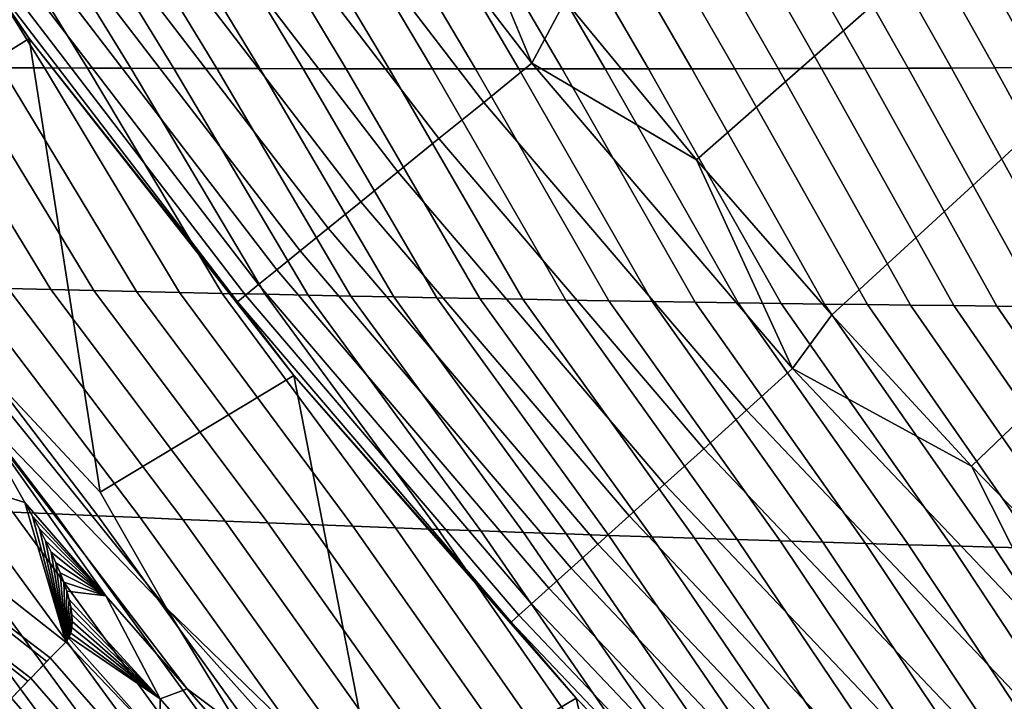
# Model space of a CAD drawing. Header units: metres. Extents: x -109 to 109, y -100 to 58.
# Tile 295 of 642: x -14.47 to -12.27, y -25.02 to -23.49. Entities that reach past the tile are written whole.
import ezdxf

# ---------------------------------------------------------------- set-up
doc = ezdxf.new("R2010")
doc.units = ezdxf.units.M
doc.layers.add('solid_21_062_100_XXX', color=7, linetype='CONTINUOUS')

msp = doc.modelspace()

# ---------------------------------------------------------------- linework, layer by layer
at = {"layer": 'solid_21_062_100_XXX'}
for points in [[(-12.956755, -23.805567, 28.576704), (-11.078542, -22.154993, 30.020081), (-11.336556, -21.840603, 30.020081), (-13.250028, -23.45067, 28.576704)], [(-12.653979, -24.152391, 28.576704), (-10.811811, -22.462025, 30.020081), (-11.078542, -22.154993, 30.020081), (-12.956755, -23.805567, 28.576704)], [(-12.341924, -24.490891, 28.576704), (-10.536574, -22.761456, 30.020081), (-10.811811, -22.462025, 30.020081), (-12.653979, -24.152391, 28.576704)], [(-14.874475, -23.799999, 25.997431), (-14.448833, -23.53458, 25.997431), (-14.999669, -22.750372, 25.997431)], [(-14.44881, -23.534613, 26.844654), (-14.999651, -22.750401, 26.844654), (-14.999669, -22.750372, 25.997431), (-14.448833, -23.53458, 25.997431)], [(-14.556149, -23.375662, 27.018965), (-14.999651, -22.750401, 26.844654), (-14.44881, -23.534613, 26.844654)], [(-12.341924, -24.490891, 28.576704), (-12.020815, -24.820816, 28.576704), (-10.253048, -23.053049, 30.020081), (-10.536574, -22.761456, 30.020081)], [(-13.324729, -23.590153, 28.483959), (-13.871181, -22.878002, 28.483959), (-13.983351, -22.959499, 28.377752), (-13.43248, -23.677408, 28.377752)], [(-13.324729, -23.590153, 28.483959), (-13.533582, -23.087961, 28.576704), (-13.871181, -22.878002, 28.483959)], [(-13.43248, -23.677408, 28.377752), (-13.983351, -22.959499, 28.377752), (-14.087596, -23.035238, 28.259855), (-13.532619, -23.758497, 28.259855)], [(-13.532619, -23.758497, 28.259855), (-14.087596, -23.035238, 28.259855), (-14.183123, -23.104641, 28.131165), (-13.624382, -23.832808, 28.131165)], [(-13.324729, -23.590153, 28.483959), (-13.250028, -23.45067, 28.576704), (-13.533582, -23.087961, 28.576704)], [(-12.967419, -23.602373, -19.554661), (-13.26209, -23.092894, -19.842209), (-13.165014, -23.091103, -19.847876), (-12.870722, -23.602184, -19.562649)], [(-12.870722, -23.602184, -19.562649), (-13.165014, -23.091103, -19.847876), (-13.067915, -23.089289, -19.853529), (-12.773995, -23.601955, -19.570633)], [(-12.773995, -23.601955, -19.570633), (-13.067915, -23.089289, -19.853529), (-12.970793, -23.08745, -19.859171), (-12.67724, -23.601686, -19.578615)], [(-12.67724, -23.601686, -19.578615), (-12.970793, -23.08745, -19.859171), (-12.873648, -23.085585, -19.864801), (-12.580458, -23.601379, -19.586592)], [(-12.580458, -23.601379, -19.586592), (-12.873648, -23.085585, -19.864801), (-12.77648, -23.083696, -19.87042), (-12.483646, -23.60103, -19.594563)], [(-12.483646, -23.60103, -19.594563), (-12.77648, -23.083696, -19.87042), (-12.67929, -23.081783, -19.876028), (-12.386808, -23.600643, -19.602531)], [(-12.386808, -23.600643, -19.602531), (-12.67929, -23.081783, -19.876028), (-12.582078, -23.079845, -19.881624), (-12.289943, -23.600214, -19.610495)], [(-12.289943, -23.600214, -19.610495), (-12.582078, -23.079845, -19.881624), (-12.484844, -23.077885, -19.887207), (-12.19305, -23.599747, -19.618454)], [(-12.19305, -23.599747, -19.618454), (-12.484844, -23.077885, -19.887207), (-12.387589, -23.075899, -19.89278), (-12.096131, -23.599239, -19.62641)], [(-12.096131, -23.599239, -19.62641), (-12.387589, -23.075899, -19.89278), (-12.290315, -23.073889, -19.89834), (-11.999186, -23.598694, -19.634359)], [(-11.999186, -23.598694, -19.634359), (-12.290315, -23.073889, -19.89834), (-12.193019, -23.071854, -19.903889), (-11.902214, -23.598108, -19.642305)], [(-14.221679, -23.601168, -19.450539), (-14.52176, -23.113895, -19.767532), (-14.425025, -23.112432, -19.773344), (-14.125392, -23.601503, -19.458563)], [(-14.125392, -23.601503, -19.458563), (-14.425025, -23.112432, -19.773344), (-14.328261, -23.110943, -19.779142), (-14.029072, -23.601799, -19.466585)], [(-14.029072, -23.601799, -19.466585), (-14.328261, -23.110943, -19.779142), (-14.231469, -23.109426, -19.784933), (-13.932718, -23.602053, -19.474606)], [(-13.624382, -23.832808, 28.131165), (-14.183123, -23.104641, 28.131165), (-14.269201, -23.167181, 27.992664), (-13.707069, -23.899767, 27.992664)], [(-13.932718, -23.602053, -19.474606), (-14.231469, -23.109426, -19.784933), (-14.13465, -23.107887, -19.79071), (-13.836331, -23.602266, -19.482622)], [(-13.836331, -23.602266, -19.482622), (-14.13465, -23.107887, -19.79071), (-14.037803, -23.106321, -19.796476), (-13.739911, -23.60244, -19.490639)], [(-13.739911, -23.60244, -19.490639), (-14.037803, -23.106321, -19.796476), (-13.940929, -23.104731, -19.802233), (-13.643458, -23.602573, -19.498652)], [(-13.643458, -23.602573, -19.498652), (-13.940929, -23.104731, -19.802233), (-13.844029, -23.103115, -19.807978), (-13.546974, -23.602665, -19.50666)], [(-13.546974, -23.602665, -19.50666), (-13.844029, -23.103115, -19.807978), (-13.747103, -23.101473, -19.813711), (-13.450459, -23.602716, -19.514669)], [(-13.450459, -23.602716, -19.514669), (-13.747103, -23.101473, -19.813711), (-13.65015, -23.099808, -19.819433), (-13.353911, -23.60273, -19.522675)], [(-13.353911, -23.60273, -19.522675), (-13.65015, -23.099808, -19.819433), (-13.553172, -23.098116, -19.825146), (-13.257334, -23.602701, -19.530676)], [(-13.257334, -23.602701, -19.530676), (-13.553172, -23.098116, -19.825146), (-13.456169, -23.096399, -19.830845), (-13.160726, -23.602631, -19.538673)], [(-13.160726, -23.602631, -19.538673), (-13.456169, -23.096399, -19.830845), (-13.359142, -23.09466, -19.836533), (-13.064087, -23.602522, -19.546669)], [(-13.064087, -23.602522, -19.546669), (-13.359142, -23.09466, -19.836533), (-13.26209, -23.092894, -19.842209), (-12.967419, -23.602373, -19.554661)], [(-14.51033, -23.599915, -19.426458), (-14.81179, -23.118134, -19.750036), (-14.715142, -23.116747, -19.755878), (-14.414147, -23.600374, -19.434486)], [(-14.414147, -23.600374, -19.434486), (-14.715142, -23.116747, -19.755878), (-14.618465, -23.115334, -19.761711), (-14.31793, -23.600792, -19.442514)], [(-14.31793, -23.600792, -19.442514), (-14.618465, -23.115334, -19.761711), (-14.52176, -23.113895, -19.767532), (-14.221679, -23.601168, -19.450539)], [(-13.707069, -23.899767, 27.992664), (-14.269201, -23.167181, 27.992664), (-14.345178, -23.222382, 27.845409), (-13.780052, -23.958866, 27.845409)], [(-13.780052, -23.958866, 27.845409), (-14.345178, -23.222382, 27.845409), (-14.41047, -23.269819, 27.690523), (-13.842772, -24.009657, 27.690523)], [(-13.842772, -24.009657, 27.690523), (-14.41047, -23.269819, 27.690523), (-14.464581, -23.309134, 27.529186), (-13.894753, -24.051748, 27.529186)], [(-13.894753, -24.051748, 27.529186), (-14.464581, -23.309134, 27.529186), (-14.507099, -23.340025, 27.362629), (-13.935596, -24.084824, 27.362629)], [(-13.935596, -24.084824, 27.362629), (-14.507099, -23.340025, 27.362629), (-14.5377, -23.362257, 27.192122), (-13.964991, -24.108627, 27.192122)], [(-13.964991, -24.108627, 27.192122), (-14.5377, -23.362257, 27.192122), (-14.556149, -23.375662, 27.018965), (-13.982713, -24.122978, 27.018965)], [(-13.982713, -24.122978, 27.018965), (-14.556149, -23.375662, 27.018965), (-14.44881, -23.534613, 26.844654)], [(-13.324729, -23.590153, 28.483959), (-12.956755, -23.805567, 28.576704), (-13.250028, -23.45067, 28.576704)], [(-14.732867, -24.075382, 26.000879), (-14.290224, -24.549013, 25.997431), (-14.448833, -23.53458, 25.997431), (-14.874475, -23.799999, 25.997431)], [(-14.290224, -24.549013, 25.997431), (-13.857032, -24.288368, 25.997431), (-14.448833, -23.53458, 25.997431)], [(-13.857012, -24.288395, 26.844654), (-14.44881, -23.534613, 26.844654), (-14.448833, -23.53458, 25.997431), (-13.857032, -24.288368, 25.997431)], [(-13.982713, -24.122978, 27.018965), (-14.44881, -23.534613, 26.844654), (-13.857012, -24.288395, 26.844654)], [(-12.741755, -24.272728, 28.483959), (-13.324729, -23.590153, 28.483959), (-13.43248, -23.677408, 28.377752), (-12.844791, -24.365501, 28.377752)], [(-12.741755, -24.272728, 28.483959), (-12.956755, -23.805567, 28.576704), (-13.324729, -23.590153, 28.483959)], [(-14.495911, -24.093245, -19.099768), (-14.798661, -23.598291, -19.402369), (-14.702587, -23.598873, -19.4104), (-14.400211, -24.095594, -19.110062)], [(-14.400211, -24.095594, -19.110062), (-14.702587, -23.598873, -19.4104), (-14.606477, -23.599415, -19.41843), (-14.30447, -24.097885, -19.120367)], [(-14.30447, -24.097885, -19.120367), (-14.606477, -23.599415, -19.41843), (-14.51033, -23.599915, -19.426458), (-14.208687, -24.100121, -19.130678)], [(-14.208687, -24.100121, -19.130678), (-14.51033, -23.599915, -19.426458), (-14.414147, -23.600374, -19.434486), (-14.112863, -24.102297, -19.140997)], [(-14.112863, -24.102297, -19.140997), (-14.414147, -23.600374, -19.434486), (-14.31793, -23.600792, -19.442514), (-14.016998, -24.104418, -19.151323)], [(-14.016998, -24.104418, -19.151323), (-14.31793, -23.600792, -19.442514), (-14.221679, -23.601168, -19.450539), (-13.921093, -24.106483, -19.161655)], [(-13.921093, -24.106483, -19.161655), (-14.221679, -23.601168, -19.450539), (-14.125392, -23.601503, -19.458563), (-13.825148, -24.10849, -19.171997)], [(-13.825148, -24.10849, -19.171997), (-14.125392, -23.601503, -19.458563), (-14.029072, -23.601799, -19.466585), (-13.729163, -24.110441, -19.182343)], [(-13.729163, -24.110441, -19.182343), (-14.029072, -23.601799, -19.466585), (-13.932718, -23.602053, -19.474606), (-13.63314, -24.112337, -19.192696)], [(-13.63314, -24.112337, -19.192696), (-13.932718, -23.602053, -19.474606), (-13.836331, -23.602266, -19.482622), (-13.537077, -24.114176, -19.203054)], [(-13.537077, -24.114176, -19.203054), (-13.836331, -23.602266, -19.482622), (-13.739911, -23.60244, -19.490639), (-13.440977, -24.115957, -19.213419)], [(-13.440977, -24.115957, -19.213419), (-13.739911, -23.60244, -19.490639), (-13.643458, -23.602573, -19.498652), (-13.344838, -24.117683, -19.223789)], [(-13.344838, -24.117683, -19.223789), (-13.643458, -23.602573, -19.498652), (-13.546974, -23.602665, -19.50666), (-13.248662, -24.119354, -19.234163)], [(-13.248662, -24.119354, -19.234163), (-13.546974, -23.602665, -19.50666), (-13.450459, -23.602716, -19.514669), (-13.15245, -24.120968, -19.244543)], [(-13.15245, -24.120968, -19.244543), (-13.450459, -23.602716, -19.514669), (-13.353911, -23.60273, -19.522675), (-13.0562, -24.122526, -19.254929)], [(-13.0562, -24.122526, -19.254929), (-13.353911, -23.60273, -19.522675), (-13.257334, -23.602701, -19.530676), (-12.959914, -24.124027, -19.265318)], [(-12.959914, -24.124027, -19.265318), (-13.257334, -23.602701, -19.530676), (-13.160726, -23.602631, -19.538673), (-12.863592, -24.125473, -19.275711)], [(-12.863592, -24.125473, -19.275711), (-13.160726, -23.602631, -19.538673), (-13.064087, -23.602522, -19.546669), (-12.767235, -24.126863, -19.286108)], [(-12.767235, -24.126863, -19.286108), (-13.064087, -23.602522, -19.546669), (-12.967419, -23.602373, -19.554661), (-12.670842, -24.128199, -19.296511)], [(-12.670842, -24.128199, -19.296511), (-12.967419, -23.602373, -19.554661), (-12.870722, -23.602184, -19.562649), (-12.574415, -24.129477, -19.306915)], [(-12.574415, -24.129477, -19.306915), (-12.870722, -23.602184, -19.562649), (-12.773995, -23.601955, -19.570633), (-12.477954, -24.130701, -19.317322)], [(-12.477954, -24.130701, -19.317322), (-12.773995, -23.601955, -19.570633), (-12.67724, -23.601686, -19.578615), (-12.381458, -24.131868, -19.327734)], [(-12.381458, -24.131868, -19.327734), (-12.67724, -23.601686, -19.578615), (-12.580458, -23.601379, -19.586592), (-12.284929, -24.13298, -19.338148)], [(-12.284929, -24.13298, -19.338148), (-12.580458, -23.601379, -19.586592), (-12.483646, -23.60103, -19.594563), (-12.188367, -24.134037, -19.348564)], [(-12.188367, -24.134037, -19.348564), (-12.483646, -23.60103, -19.594563), (-12.386808, -23.600643, -19.602531), (-12.091772, -24.135038, -19.358984)], [(-12.091772, -24.135038, -19.358984), (-12.386808, -23.600643, -19.602531), (-12.289943, -23.600214, -19.610495), (-11.995144, -24.135984, -19.369406)], [(-11.995144, -24.135984, -19.369406), (-12.289943, -23.600214, -19.610495), (-12.19305, -23.599747, -19.618454), (-11.898483, -24.136875, -19.379829)], [(-12.844791, -24.365501, 28.377752), (-13.43248, -23.677408, 28.377752), (-13.532619, -23.758497, 28.259855), (-12.940549, -24.451723, 28.259855)], [(-12.940549, -24.451723, 28.259855), (-13.532619, -23.758497, 28.259855), (-13.624382, -23.832808, 28.131165), (-13.028297, -24.530731, 28.131165)], [(-12.741755, -24.272728, 28.483959), (-12.653979, -24.152391, 28.576704), (-12.956755, -23.805567, 28.576704)], [(-13.028297, -24.530731, 28.131165), (-13.624382, -23.832808, 28.131165), (-13.707069, -23.899767, 27.992664), (-13.107368, -24.601927, 27.992664)], [(-13.107368, -24.601927, 27.992664), (-13.707069, -23.899767, 27.992664), (-13.780052, -23.958866, 27.845409), (-13.177157, -24.664766, 27.845409)], [(-13.177157, -24.664766, 27.845409), (-13.780052, -23.958866, 27.845409), (-13.842772, -24.009657, 27.690523), (-13.237134, -24.718769, 27.690523)], [(-13.237134, -24.718769, 27.690523), (-13.842772, -24.009657, 27.690523), (-13.894753, -24.051748, 27.529186), (-13.286839, -24.763523, 27.529186)], [(-13.286839, -24.763523, 27.529186), (-13.894753, -24.051748, 27.529186), (-13.935596, -24.084824, 27.362629), (-13.325895, -24.798691, 27.362629)], [(-14.142001, -24.807844, 26.000853), (-14.290224, -24.549013, 25.997431), (-14.732867, -24.075382, 26.000879)], [(-14.142001, -24.807844, 26.000853), (-14.732867, -24.075382, 26.000879), (-14.58528, -24.348516, 26.011116)], [(-14.485168, -24.59337, -18.786839), (-14.87828, -24.083279, -19.058672), (-14.782753, -24.085855, -19.068932), (-14.390275, -24.597567, -18.799406)], [(-14.390275, -24.597567, -18.799406), (-14.782753, -24.085855, -19.068932), (-14.687181, -24.088375, -19.079201), (-14.295333, -24.601692, -18.811993)], [(-14.295333, -24.601692, -18.811993), (-14.687181, -24.088375, -19.079201), (-14.591568, -24.090839, -19.089479), (-14.200343, -24.605743, -18.824594)], [(-14.200343, -24.605743, -18.824594), (-14.591568, -24.090839, -19.089479), (-14.495911, -24.093245, -19.099768), (-14.105305, -24.609722, -18.837215)], [(-14.105305, -24.609722, -18.837215), (-14.495911, -24.093245, -19.099768), (-14.400211, -24.095594, -19.110062), (-14.010219, -24.613626, -18.84985)], [(-14.010219, -24.613626, -18.84985), (-14.400211, -24.095594, -19.110062), (-14.30447, -24.097885, -19.120367), (-13.915086, -24.61746, -18.862501)], [(-13.915086, -24.61746, -18.862501), (-14.30447, -24.097885, -19.120367), (-14.208687, -24.100121, -19.130678), (-13.819907, -24.621222, -18.87517)], [(-13.819907, -24.621222, -18.87517), (-14.208687, -24.100121, -19.130678), (-14.112863, -24.102297, -19.140997), (-13.724682, -24.624908, -18.887852)], [(-13.724682, -24.624908, -18.887852), (-14.112863, -24.102297, -19.140997), (-14.016998, -24.104418, -19.151323), (-13.629412, -24.628525, -18.900549)], [(-13.325895, -24.798691, 27.362629), (-13.935596, -24.084824, 27.362629), (-13.964991, -24.108627, 27.192122), (-13.354004, -24.823999, 27.192122)], [(-13.629412, -24.628525, -18.900549), (-14.016998, -24.104418, -19.151323), (-13.921093, -24.106483, -19.161655), (-13.534096, -24.632067, -18.91326)], [(-13.354004, -24.823999, 27.192122), (-13.964991, -24.108627, 27.192122), (-13.982713, -24.122978, 27.018965), (-13.370951, -24.839258, 27.018965)], [(-13.370951, -24.839258, 27.018965), (-13.982713, -24.122978, 27.018965), (-13.857012, -24.288395, 26.844654)], [(-13.534096, -24.632067, -18.91326), (-13.921093, -24.106483, -19.161655), (-13.825148, -24.10849, -19.171997), (-13.438735, -24.635538, -18.925985)], [(-13.438735, -24.635538, -18.925985), (-13.825148, -24.10849, -19.171997), (-13.729163, -24.110441, -19.182343), (-13.343329, -24.638937, -18.938725)], [(-13.343329, -24.638937, -18.938725), (-13.729163, -24.110441, -19.182343), (-13.63314, -24.112337, -19.192696), (-13.247881, -24.642265, -18.951475)], [(-13.247881, -24.642265, -18.951475), (-13.63314, -24.112337, -19.192696), (-13.537077, -24.114176, -19.203054), (-13.152388, -24.645521, -18.964241)], [(-13.152388, -24.645521, -18.964241), (-13.537077, -24.114176, -19.203054), (-13.440977, -24.115957, -19.213419), (-13.056852, -24.648705, -18.977018)], [(-13.056852, -24.648705, -18.977018), (-13.440977, -24.115957, -19.213419), (-13.344838, -24.117683, -19.223789), (-12.961273, -24.651815, -18.989807)], [(-12.961273, -24.651815, -18.989807), (-13.344838, -24.117683, -19.223789), (-13.248662, -24.119354, -19.234163), (-12.865653, -24.654856, -19.002609)], [(-12.865653, -24.654856, -19.002609), (-13.248662, -24.119354, -19.234163), (-13.15245, -24.120968, -19.244543), (-12.76999, -24.657824, -19.015423)], [(-12.76999, -24.657824, -19.015423), (-13.15245, -24.120968, -19.244543), (-13.0562, -24.122526, -19.254929), (-12.674286, -24.660721, -19.028248)], [(-12.674286, -24.660721, -19.028248), (-13.0562, -24.122526, -19.254929), (-12.959914, -24.124027, -19.265318), (-12.578541, -24.663546, -19.041082)], [(-12.578541, -24.663546, -19.041082), (-12.959914, -24.124027, -19.265318), (-12.863592, -24.125473, -19.275711), (-12.482755, -24.6663, -19.053928)], [(-12.482755, -24.6663, -19.053928), (-12.863592, -24.125473, -19.275711), (-12.767235, -24.126863, -19.286108), (-12.386929, -24.668983, -19.066784)], [(-12.386929, -24.668983, -19.066784), (-12.767235, -24.126863, -19.286108), (-12.670842, -24.128199, -19.296511), (-12.291061, -24.671595, -19.079649)], [(-12.291061, -24.671595, -19.079649), (-12.670842, -24.128199, -19.296511), (-12.574415, -24.129477, -19.306915), (-12.195156, -24.674135, -19.092525)], [(-12.195156, -24.674135, -19.092525), (-12.574415, -24.129477, -19.306915), (-12.477954, -24.130701, -19.317322), (-12.099211, -24.676605, -19.10541)], [(-12.099211, -24.676605, -19.10541), (-12.477954, -24.130701, -19.317322), (-12.381458, -24.131868, -19.327734), (-12.003227, -24.679003, -19.118303)], [(-12.003227, -24.679003, -19.118303), (-12.381458, -24.131868, -19.327734), (-12.284929, -24.13298, -19.338148), (-11.907205, -24.68133, -19.131207)], [(-11.907205, -24.68133, -19.131207), (-12.284929, -24.13298, -19.338148), (-12.188367, -24.134037, -19.348564), (-11.811144, -24.683586, -19.144117)], [(-12.741755, -24.272728, 28.483959), (-12.341924, -24.490891, 28.576704), (-12.653979, -24.152391, 28.576704)], [(-12.123857, -24.923857, 28.483959), (-12.741755, -24.272728, 28.483959), (-12.844791, -24.365501, 28.377752), (-12.221896, -25.021896, 28.377752)], [(-12.123857, -24.923857, 28.483959), (-12.341924, -24.490891, 28.576704), (-12.741755, -24.272728, 28.483959)], [(-14.142001, -24.807844, 26.000853), (-13.665593, -25.270016, 25.997431), (-13.857032, -24.288368, 25.997431), (-14.290224, -24.549013, 25.997431)], [(-13.665593, -25.270016, 25.997431), (-13.225946, -25.009596, 25.997431), (-13.857032, -24.288368, 25.997431)], [(-13.225935, -25.009613, 26.844654), (-13.857012, -24.288395, 26.844654), (-13.857032, -24.288368, 25.997431), (-13.225946, -25.009596, 25.997431)], [(-13.370951, -24.839258, 27.018965), (-13.857012, -24.288395, 26.844654), (-13.225935, -25.009613, 26.844654)], [(-14.96484, -24.413061, 26.014528), (-14.458447, -24.572069, 26.024559), (-14.58528, -24.348516, 26.011116)], [(-14.277209, -24.780272, 26.021896), (-14.58528, -24.348516, 26.011116), (-14.458447, -24.572069, 26.024559)], [(-14.277209, -24.780272, 26.021896), (-14.095791, -24.988293, 26.020733), (-14.58528, -24.348516, 26.011116)], [(-14.142001, -24.807844, 26.000853), (-14.58528, -24.348516, 26.011116), (-14.095791, -24.988293, 26.020733), (-13.97708, -25.077391, 26.011074)], [(-12.221896, -25.021896, 28.377752), (-12.844791, -24.365501, 28.377752), (-12.940549, -24.451723, 28.259855), (-12.31301, -25.11301, 28.259855)], [(-14.401451, -24.919075, 26.052021), (-14.367054, -24.883854, 26.050959), (-14.96484, -24.413061, 26.014528), (-15.002839, -24.460897, 26.01346)], [(-14.96484, -24.413061, 26.014528), (-14.367054, -24.883854, 26.050959), (-14.458447, -24.572069, 26.024559)], [(-12.31301, -25.11301, 28.259855), (-12.940549, -24.451723, 28.259855), (-13.028297, -24.530731, 28.131165), (-12.396503, -25.196503, 28.131165)], [(-15.002839, -24.460897, 26.01346), (-15.040286, -24.508427, 26.00495), (-14.445128, -24.964457, 26.046324), (-14.409523, -24.927439, 26.051571)], [(-15.002839, -24.460897, 26.01346), (-14.409523, -24.927439, 26.051571), (-14.401451, -24.919075, 26.052021)], [(-12.123857, -24.923857, 28.483959), (-12.020815, -24.820816, 28.576704), (-12.341924, -24.490891, 28.576704)], [(-15.040286, -24.508427, 26.00495), (-14.451707, -24.971317, 26.044762), (-14.445128, -24.964457, 26.046324)], [(-15.040286, -24.508427, 26.00495), (-14.487865, -25.00915, 26.032738), (-14.451707, -24.971317, 26.044762)], [(-12.396503, -25.196503, 28.131165), (-13.028297, -24.530731, 28.131165), (-13.107368, -24.601927, 27.992664), (-12.47174, -25.27174, 27.992664)], [(-14.475131, -25.099939, -18.487946), (-14.864243, -24.57585, -18.736746), (-14.76955, -24.580339, -18.749241), (-14.381275, -25.10593, -18.502785)], [(-14.381275, -25.10593, -18.502785), (-14.76955, -24.580339, -18.749241), (-14.674807, -24.584757, -18.761755), (-14.287364, -25.111832, -18.517653)], [(-14.287364, -25.111832, -18.517653), (-14.674807, -24.584757, -18.761755), (-14.580013, -24.5891, -18.774286), (-14.193398, -25.117645, -18.532545)], [(-14.367054, -24.883854, 26.050959), (-14.441312, -24.602211, 26.026722), (-14.458447, -24.572069, 26.024559)], [(-14.277209, -24.780272, 26.021896), (-14.458447, -24.572069, 26.024559), (-14.441312, -24.602211, 26.026722)], [(-14.193398, -25.117645, -18.532545), (-14.580013, -24.5891, -18.774286), (-14.485168, -24.59337, -18.786839), (-14.099376, -25.123369, -18.547462)], [(-14.099376, -25.123369, -18.547462), (-14.485168, -24.59337, -18.786839), (-14.390275, -24.597567, -18.799406), (-14.0053, -25.129004, -18.562405)], [(-14.367054, -24.883854, 26.050959), (-14.425842, -24.630644, 26.028837), (-14.441312, -24.602211, 26.026722)], [(-14.277209, -24.780272, 26.021896), (-14.441312, -24.602211, 26.026722), (-14.425842, -24.630644, 26.028837)], [(-14.0053, -25.129004, -18.562405), (-14.390275, -24.597567, -18.799406), (-14.295333, -24.601692, -18.811993), (-13.911171, -25.134552, -18.577374)], [(-13.911171, -25.134552, -18.577374), (-14.295333, -24.601692, -18.811993), (-14.200343, -24.605743, -18.824594), (-13.816989, -25.140011, -18.592363)], [(-13.816989, -25.140011, -18.592363), (-14.200343, -24.605743, -18.824594), (-14.105305, -24.609722, -18.837215), (-13.722754, -25.145382, -18.607378)], [(-13.722754, -25.145382, -18.607378), (-14.105305, -24.609722, -18.837215), (-14.010219, -24.613626, -18.84985), (-13.628468, -25.150663, -18.622416)], [(-12.47174, -25.27174, 27.992664), (-13.107368, -24.601927, 27.992664), (-13.177157, -24.664766, 27.845409), (-12.538145, -25.338144, 27.845409)], [(-14.367054, -24.883854, 26.050959), (-14.41198, -24.65745, 26.030901), (-14.425842, -24.630644, 26.028837)], [(-14.277209, -24.780272, 26.021896), (-14.425842, -24.630644, 26.028837), (-14.41198, -24.65745, 26.030901)], [(-13.628468, -25.150663, -18.622416), (-14.010219, -24.613626, -18.84985), (-13.915086, -24.61746, -18.862501), (-13.534129, -25.155859, -18.637476)], [(-13.534129, -25.155859, -18.637476), (-13.915086, -24.61746, -18.862501), (-13.819907, -24.621222, -18.87517), (-13.439739, -25.160965, -18.652557)], [(-13.439739, -25.160965, -18.652557), (-13.819907, -24.621222, -18.87517), (-13.724682, -24.624908, -18.887852), (-13.3453, -25.165983, -18.66766)], [(-13.3453, -25.165983, -18.66766), (-13.724682, -24.624908, -18.887852), (-13.629412, -24.628525, -18.900549), (-13.250809, -25.170916, -18.682785)], [(-13.250809, -25.170916, -18.682785), (-13.629412, -24.628525, -18.900549), (-13.534096, -24.632067, -18.91326), (-13.156269, -25.175758, -18.697929)], [(-13.156269, -25.175758, -18.697929), (-13.534096, -24.632067, -18.91326), (-13.438735, -24.635538, -18.925985), (-13.061679, -25.180513, -18.713095)], [(-13.061679, -25.180513, -18.713095), (-13.438735, -24.635538, -18.925985), (-13.343329, -24.638937, -18.938725), (-12.967041, -25.185183, -18.728279)], [(-12.967041, -25.185183, -18.728279), (-13.343329, -24.638937, -18.938725), (-13.247881, -24.642265, -18.951475), (-12.872354, -25.189764, -18.743483)], [(-12.872354, -25.189764, -18.743483), (-13.247881, -24.642265, -18.951475), (-13.152388, -24.645521, -18.964241), (-12.777618, -25.194258, -18.758705)], [(-12.777618, -25.194258, -18.758705), (-13.152388, -24.645521, -18.964241), (-13.056852, -24.648705, -18.977018), (-12.682835, -25.198666, -18.773947)], [(-12.682835, -25.198666, -18.773947), (-13.056852, -24.648705, -18.977018), (-12.961273, -24.651815, -18.989807), (-12.588004, -25.202984, -18.789206)], [(-12.588004, -25.202984, -18.789206), (-12.961273, -24.651815, -18.989807), (-12.865653, -24.654856, -19.002609), (-12.493127, -25.207218, -18.804482)], [(-14.367054, -24.883854, 26.050959), (-14.399654, -24.682726, 26.032906), (-14.41198, -24.65745, 26.030901)], [(-14.277209, -24.780272, 26.021896), (-14.41198, -24.65745, 26.030901), (-14.399654, -24.682726, 26.032906)], [(-12.538145, -25.338144, 27.845409), (-13.177157, -24.664766, 27.845409), (-13.237134, -24.718769, 27.690523), (-12.595213, -25.395212, 27.690523)], [(-12.493127, -25.207218, -18.804482), (-12.865653, -24.654856, -19.002609), (-12.76999, -24.657824, -19.015423), (-12.398203, -25.211363, -18.819775)], [(-12.398203, -25.211363, -18.819775), (-12.76999, -24.657824, -19.015423), (-12.674286, -24.660721, -19.028248), (-12.303233, -25.215424, -18.835083)], [(-12.303233, -25.215424, -18.835083), (-12.674286, -24.660721, -19.028248), (-12.578541, -24.663546, -19.041082), (-12.208218, -25.219397, -18.85041)], [(-12.208218, -25.219397, -18.85041), (-12.578541, -24.663546, -19.041082), (-12.482755, -24.6663, -19.053928), (-12.113156, -25.223282, -18.865751)], [(-12.113156, -25.223282, -18.865751), (-12.482755, -24.6663, -19.053928), (-12.386929, -24.668983, -19.066784), (-12.01805, -25.227081, -18.881109)], [(-12.01805, -25.227081, -18.881109), (-12.386929, -24.668983, -19.066784), (-12.291061, -24.671595, -19.079649), (-11.9229, -25.230793, -18.896481)], [(-11.9229, -25.230793, -18.896481), (-12.291061, -24.671595, -19.079649), (-12.195156, -24.674135, -19.092525), (-11.827705, -25.234421, -18.911867)], [(-14.367054, -24.883854, 26.050959), (-14.388805, -24.706541, 26.034849), (-14.399654, -24.682726, 26.032906)], [(-14.277209, -24.780272, 26.021896), (-14.399654, -24.682726, 26.032906), (-14.388805, -24.706541, 26.034849)], [(-14.367054, -24.883854, 26.050959), (-14.379385, -24.728975, 26.036728), (-14.388805, -24.706541, 26.034849)], [(-14.277209, -24.780272, 26.021896), (-14.388805, -24.706541, 26.034849), (-14.379385, -24.728975, 26.036728)], [(-12.595213, -25.395212, 27.690523), (-13.237134, -24.718769, 27.690523), (-13.286839, -24.763523, 27.529186), (-12.642508, -25.442509, 27.529186)], [(-14.367054, -24.883854, 26.050959), (-14.371361, -24.750101, 26.03854), (-14.379385, -24.728975, 26.036728)], [(-14.277209, -24.780272, 26.021896), (-14.379385, -24.728975, 26.036728), (-14.371361, -24.750101, 26.03854)], [(-14.367054, -24.883854, 26.050959), (-14.364709, -24.769981, 26.040281), (-14.371361, -24.750101, 26.03854)], [(-14.277209, -24.780272, 26.021896), (-14.371361, -24.750101, 26.03854), (-14.364709, -24.769981, 26.040281)], [(-12.642508, -25.442509, 27.529186), (-13.286839, -24.763523, 27.529186), (-13.325895, -24.798691, 27.362629), (-12.67967, -25.47967, 27.362629)], [(-14.367054, -24.883854, 26.050959), (-14.359436, -24.788649, 26.04195), (-14.364709, -24.769981, 26.040281)], [(-14.277209, -24.780272, 26.021896), (-14.364709, -24.769981, 26.040281), (-14.359436, -24.788649, 26.04195), (-14.155469, -25.010855, 26.03804)], [(-14.155469, -25.010855, 26.03804), (-14.095791, -24.988293, 26.020733), (-14.277209, -24.780272, 26.021896)], [(-14.367054, -24.883854, 26.050959), (-14.355564, -24.806204, 26.043549), (-14.359436, -24.788649, 26.04195)], [(-14.367054, -24.883854, 26.050959), (-14.353167, -24.822605, 26.045067), (-14.355564, -24.806204, 26.043549)], [(-14.155469, -25.010855, 26.03804), (-14.359436, -24.788649, 26.04195), (-14.355564, -24.806204, 26.043549)], [(-14.155469, -25.010855, 26.03804), (-14.355564, -24.806204, 26.043549), (-14.353167, -24.822605, 26.045067)], [(-13.514312, -25.510149, 26.000853), (-13.665593, -25.270016, 25.997431), (-14.142001, -24.807844, 26.000853)], [(-13.514312, -25.510149, 26.000853), (-14.142001, -24.807844, 26.000853), (-13.97708, -25.077391, 26.011074)], [(-12.67967, -25.47967, 27.362629), (-13.325895, -24.798691, 27.362629), (-13.354004, -24.823999, 27.192122), (-12.706415, -25.506416, 27.192122)], [(-14.367054, -24.883854, 26.050959), (-14.352333, -24.837763, 26.046494), (-14.353167, -24.822605, 26.045067)], [(-14.155469, -25.010855, 26.03804), (-14.353167, -24.822605, 26.045067), (-14.352333, -24.837763, 26.046494)], [(-12.706415, -25.506416, 27.192122), (-13.354004, -24.823999, 27.192122), (-13.370951, -24.839258, 27.018965), (-12.722541, -25.522541, 27.018965)], [(-14.367054, -24.883854, 26.050959), (-14.35317, -24.851507, 26.047804), (-14.352333, -24.837763, 26.046494)], [(-14.367054, -24.883854, 26.050959), (-14.355833, -24.863825, 26.048994), (-14.35317, -24.851507, 26.047804)], [(-14.155469, -25.010855, 26.03804), (-14.35317, -24.851507, 26.047804), (-14.355833, -24.863825, 26.048994)], [(-14.155469, -25.010855, 26.03804), (-14.352333, -24.837763, 26.046494), (-14.35317, -24.851507, 26.047804)], [(-12.722541, -25.522541, 27.018965), (-13.370951, -24.839258, 27.018965), (-13.225935, -25.009613, 26.844654)], [(-14.367054, -24.883854, 26.050959), (-14.358998, -24.871891, 26.04978), (-14.355833, -24.863825, 26.048994)], [(-14.367054, -24.883854, 26.050959), (-14.360433, -24.87463, 26.050049), (-14.358998, -24.871891, 26.04978)], [(-14.154208, -25.107019, 26.047626), (-14.360433, -24.87463, 26.050049), (-14.367054, -24.883854, 26.050959)], [(-14.155469, -25.010855, 26.03804), (-14.358998, -24.871891, 26.04978), (-14.360433, -24.87463, 26.050049), (-14.154208, -25.107019, 26.047626)], [(-14.155469, -25.010855, 26.03804), (-14.355833, -24.863825, 26.048994), (-14.358998, -24.871891, 26.04978)], [(-14.197542, -25.153191, 26.049437), (-14.154208, -25.107019, 26.047626), (-14.367054, -24.883854, 26.050959), (-14.401451, -24.919075, 26.052021)], [(-14.242126, -25.197515, 26.043306), (-14.197542, -25.153191, 26.049437), (-14.401451, -24.919075, 26.052021), (-14.445128, -24.964457, 26.046324)], [(-14.445128, -24.964457, 26.046324), (-14.401451, -24.919075, 26.052021), (-14.409523, -24.927439, 26.051571)], [(-14.285618, -25.241161, 26.029329), (-14.242126, -25.197515, 26.043306), (-14.445128, -24.964457, 26.046324), (-14.487865, -25.00915, 26.032738)], [(-14.487865, -25.00915, 26.032738), (-14.445128, -24.964457, 26.046324), (-14.451707, -24.971317, 26.044762)], [(-14.155469, -25.010855, 26.03804), (-13.946047, -25.250599, 26.038443), (-13.91397, -25.196526, 26.020988), (-14.095791, -24.988293, 26.020733)], [(-13.97708, -25.077391, 26.011074), (-14.095791, -24.988293, 26.020733), (-13.91397, -25.196526, 26.020988)], [(-14.327312, -25.283451, 26.007729), (-14.285618, -25.241161, 26.029329), (-14.487865, -25.00915, 26.032738), (-14.528922, -25.052416, 26.011486)], [(-13.946047, -25.250599, 26.038443), (-14.155469, -25.010855, 26.03804), (-14.154208, -25.107019, 26.047626)], [(-13.514312, -25.510149, 26.000853), (-13.002313, -25.960152, 25.997431), (-13.225946, -25.009596, 25.997431), (-13.665593, -25.270016, 25.997431)], [(-13.002313, -25.960152, 25.997431), (-12.557368, -25.696217, 25.997431), (-13.225946, -25.009596, 25.997431)], [(-12.557367, -25.69622, 26.844654), (-13.225935, -25.009613, 26.844654), (-13.225946, -25.009596, 25.997431), (-12.557368, -25.696217, 25.997431)], [(-12.722541, -25.522541, 27.018965), (-13.225935, -25.009613, 26.844654), (-12.557367, -25.69622, 26.844654)]]:
    msp.add_3dface(points, dxfattribs=at)

doc.saveas('drawing.dxf')
